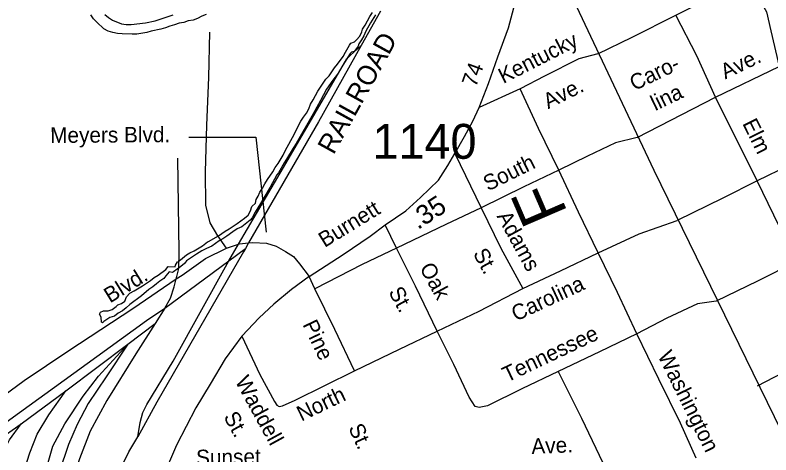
# Model space of a CAD drawing. Extents: x 1945482 to 2853149, y 66427 to 1015778.
# Drawn here: x 2316481 to 2319673, y 167562 to 169421 of the extents above; entities that cross this region are included whole.
import ezdxf

# ---------------------------------------------------------------- set-up
doc = ezdxf.new("R2010")
doc.units = 0
for name, color, linetype in [('Old_Level_10', 7, 'Continuous'), ('Old_Level_11', 7, 'Continuous'), ('Old_Level_14', 7, 'Continuous'), ('Old_Level_17', 7, 'Continuous'), ('Old_Level_22', 7, 'Continuous'), ('Old_Level_28', 7, 'Continuous'), ('Old_Level_32', 7, 'Continuous'), ('Old_Level_35', 7, 'Continuous'), ('Old_Level_44', 7, 'Continuous'), ('Old_Level_60', 7, 'Continuous'), ('Old_Level_8', 7, 'Continuous')]:
    doc.layers.add(name, color=color, linetype=linetype)

msp = doc.modelspace()

# ---------------------------------------------------------------- linework, layer by layer
at = {"layer": 'Old_Level_10'}
msp.add_lwpolyline([(2317215, 168904.9), (2317498.2, 168904.9), (2317541.8, 168503.9)], dxfattribs=at)
at = {"layer": 'Old_Level_28'}
msp.add_lwpolyline([(2322246.4, 162459.6), (2322208.4, 162536), (2321590.4, 163847.8), (2320784, 165495), (2319717.6, 167662.6), (2319180.2, 168765.1), (2318767.5, 169639.2), (2318738.6, 169748.5)], dxfattribs=at)
at = {"layer": 'Old_Level_32'}
msp.add_lwpolyline([(2317722.7, 168315.8), (2317867, 168409.4), (2317980.2, 168486.1), (2318044.2, 168534.6), (2318132.1, 168593.9), (2318193.9, 168650.5), (2318268.8, 168723.3), (2318308.3, 168785), (2318338.5, 168836.4), (2318379.6, 168907.9), (2318415.1, 168973.3), (2318440.7, 169030.4), (2318480.7, 169132.1), (2318520.2, 169245.6), (2318565.6, 169367.5), (2318593.2, 169472.6), (2318657.8, 169615), (2318701.9, 169728.7), (2318738.6, 169748.5)], dxfattribs=at)
at = {"layer": 'Old_Level_35'}
for p, q in [((2319439.3, 169073.9), (2319708.2, 169204.6)), ((2318613.9, 169109.2), (2318440.7, 169030.4)), ((2319108, 168904.6), (2319439.3, 169073.9)), ((2319615.4, 168720.8), (2319439.3, 169073.9)), ((2319959.1, 168886.4), (2319615.4, 168720.8)), ((2318338.5, 168836.4), (2318449.6, 168606.4)), ((2318092.1, 168436.4), (2318044.2, 168534.6)), ((2317374, 168435.9), (2317425, 168452.7)), ((2317746.7, 168264.5), (2317722.7, 168315.8))]:
    msp.add_line(p, q, dxfattribs=at)
for points in [[(2319271.7, 169421.4), (2319422.5, 169499.2), (2319508.8, 169542.7), (2319559, 169540.7), (2319598.1, 169516.3), (2319627.4, 169481.4), (2319655.1, 169434.6), (2319672.4, 169355.2), (2319708.2, 169204.6)], [(2318942.1, 169258.3), (2319087.3, 169328.1), (2319271.7, 169421.4)], [(2319439.3, 169073.9), (2319360.5, 169249), (2319271.7, 169421.4)], [(2317374, 168435.9), (2317337.8, 168488.6), (2317305.8, 168543.5), (2317286.7, 168618.5), (2317285.1, 168758.6), (2317291.4, 168956.7), (2317299.5, 169157.3), (2317303.7, 169349.4)], [(2318942.1, 169258.3), (2318862.8, 169237.2), (2318717.7, 169163.5), (2318613.9, 169109.2)], [(2318777.4, 168765.5), (2318692.3, 168942.3), (2318613.9, 169109.2)], [(2319108, 168904.6), (2319017, 168881.3), (2318899.2, 168824.4), (2318777.4, 168765.5)], [(2318777.4, 168765.5), (2318630.2, 168695.6), (2318449.6, 168606.4)], [(2318943.2, 168415.9), (2318860.2, 168588.9), (2318777.4, 168765.5)], [(2319615.4, 168720.8), (2319470.4, 168646.8), (2319277.8, 168553.2)], [(2319780.9, 168379.2), (2319685.2, 168575.6), (2319615.4, 168720.8)], [(2318449.6, 168606.4), (2318300.5, 168536.5), (2318092.1, 168436.4)], [(2318449.6, 168606.4), (2318532.2, 168435.8), (2318625.3, 168265.5)], [(2318943.2, 168415.9), (2319116.3, 168496.9), (2319277.8, 168553.2)], [(2317425, 168452.7), (2317429.4, 168454.2), (2317467.6, 168458.4)], [(2317467.6, 168458.4), (2317485, 168460.3), (2317543.2, 168456.7), (2317583.7, 168444.2), (2317622.7, 168421.8), (2317657.3, 168401.1), (2317682.8, 168370.3), (2317722.7, 168315.8)], [(2317161.9, 168305.7), (2317186.5, 168322.5), (2317285.8, 168392.4), (2317374, 168435.9)], [(2318092.1, 168436.4), (2317946.8, 168366.7), (2317746.7, 168264.5)], [(2318264.2, 168085.2), (2318172.6, 168275.5), (2318092.1, 168436.4)], [(2318625.3, 168265.5), (2318784.1, 168339.7), (2318943.2, 168415.9)], [(2319106.7, 168074.5), (2319026, 168249.2), (2318943.2, 168415.9)], [(2319780.9, 168379.2), (2319616.2, 168296.5), (2319441.6, 168211.8)], [(2317722.7, 168315.8), (2317649.1, 168260.7), (2317573.4, 168199.9), (2317511.7, 168141.4), (2317438.6, 168064.3)], [(2315951.1, 167346.6), (2315975, 167388.4), (2316008.6, 167443.6), (2316060.3, 167505.7), (2316199.5, 167629.3), (2316341, 167744.9), (2316519.9, 167876), (2316708.8, 168003.6), (2316977.8, 168180.3), (2317161.9, 168305.7)], [(2317914.7, 167917.1), (2317831.7, 168092), (2317746.7, 168264.5)], [(2318264.2, 168085.2), (2318441, 168170.3), (2318625.3, 168265.5)], [(2319441.6, 168211.8), (2319364, 168200.5), (2319234.4, 168139.6), (2319106.7, 168074.5)], [(2317438.6, 168064.3), (2317368.6, 167967.7), (2317304.5, 167861.1), (2317244.5, 167760.6), (2317162.8, 167603.4), (2317102.4, 167462.9)], [(2317438.6, 168064.3), (2317515.3, 167901.3), (2317577.5, 167787.9), (2317586.4, 167772.2), (2317596.4, 167766.6), (2317610.4, 167769.2), (2317663.6, 167793.3), (2317914.7, 167917.1)], [(2317914.7, 167917.1), (2318105.1, 168008.6), (2318264.2, 168085.2)], [(2318775, 167915.3), (2318622, 167841), (2318476.9, 167769.3), (2318441, 167762), (2318424.8, 167767.3), (2318399.3, 167806.3), (2318333.8, 167943.8), (2318264.2, 168085.2)], [(2319106.7, 168074.5), (2318949.9, 167998.1), (2318775, 167915.3)], [(2319357.6, 167548.2), (2319291.7, 167695.6), (2319200.3, 167882), (2319106.7, 168074.5)], [(2319953.2, 168022), (2319794.1, 167945.5), (2319615.7, 167852.4)], [(2318775, 167915.3), (2318872.8, 167717), (2318964.2, 167528.7)]]:
    msp.add_lwpolyline(points, dxfattribs=at)
at = {"layer": 'Old_Level_44'}
for p, q in [((2318024.6, 169438), (2317942.3, 169292.6)), ((2317384, 168382.5), (2317454.1, 168435.1)), ((2317114, 168181.8), (2317384, 168382.5)), ((2317114, 168181.8), (2317072.5, 168118.1)), ((2316957.9, 168029.5), (2317072.5, 168118.1)), ((2316695.5, 167833.1), (2316957.9, 168029.5)), ((2316507.1, 167693.4), (2316695.5, 167833.1)), ((2316397.9, 167617.2), (2316507.1, 167693.4))]:
    msp.add_line(p, q, dxfattribs=at)
for points in [[(2317384, 168382.5), (2317425, 168452.7), (2317614.5, 168777.5), (2317882.5, 169236.4), (2317895.8, 169250.7), (2317942.3, 169292.6)], [(2317942.3, 169292.6), (2317763.1, 168969.5), (2317467.6, 168458.4), (2317454.1, 168435.1)], [(2317114, 168181.8), (2317138.2, 168224.7), (2317152.4, 168273.2), (2317161.9, 168305.7), (2317164.8, 168315.7), (2317173.3, 168350.2), (2317174.5, 168420.1), (2317169, 168816)], [(2317454.1, 168435.1), (2317445.5, 168420.2), (2317079.8, 167784.3), (2316999.3, 167639)], [(2316999.3, 167639), (2317009, 167699.4), (2317021.4, 167741.9), (2317037.9, 167774.4), (2317148.7, 167959), (2317384, 168382.5)], [(2316170.5, 167500.2), (2316458.5, 167711.5), (2316728.7, 167908.2), (2317035.9, 168130.4), (2317114, 168181.8)], [(2317072.5, 168118.1), (2316991.6, 167988.9), (2316869.2, 167791.7), (2316798.4, 167662.9), (2316752.9, 167545.2), (2316715.7, 167423.6), (2316685.4, 167284.3), (2316660.7, 167145.5), (2316657.8, 167069.2), (2316656.6, 166901.1)], [(2316615.9, 167215.6), (2316607.7, 167325.2), (2316609.1, 167387.3), (2316610.2, 167459.5), (2316621.6, 167529.9), (2316640.8, 167598.9), (2316691.3, 167692.8), (2316768.7, 167809.7), (2316833.3, 167894.3), (2316957.9, 168029.5)], [(2316957.9, 168029.5), (2316865.2, 167891.6), (2316789.9, 167778.7), (2316743.2, 167690.9), (2316706.5, 167605.4), (2316667.1, 167489.6), (2316643.1, 167390.9), (2316630.4, 167306), (2316615.9, 167215.6)], [(2316787.1, 165517.7), (2316721.7, 165653.3), (2316692.4, 165740.1), (2316659.7, 165910.8), (2316631.4, 166169.9), (2316544.5, 166798.6), (2316497.8, 167223), (2316495.8, 167325), (2316496.9, 167395), (2316511.9, 167473.7), (2316543.8, 167570.8), (2316574.8, 167650.1), (2316623.7, 167732.1), (2316695.5, 167833.1)], [(2316554, 165696.5), (2316471.6, 166367.7), (2316381.8, 167120.3), (2316374.4, 167258.2), (2316370.5, 167305.9), (2316371.2, 167388), (2316390.4, 167458.7), (2316411.8, 167521.6), (2316435.4, 167580.6), (2316457.6, 167625.4), (2316507.1, 167693.4)], [(2317611.8, 164650.1), (2317384.3, 165128.9), (2317277.7, 165353.3), (2317120.2, 165693), (2316994, 165956.1), (2316902.1, 166154.7), (2316896.6, 166167.7), (2316835.8, 166311.9), (2316793.4, 166422.4), (2316772.1, 166503.7), (2316758.7, 166593), (2316753, 166736.9), (2316747.5, 166876.8), (2316759.4, 166983.3), (2316776.8, 167097.9), (2316792.3, 167162.5), (2316820.8, 167247.6), (2316854.8, 167349.1), (2316902.5, 167455), (2316961.7, 167575.5), (2316999.3, 167639)]]:
    msp.add_lwpolyline(points, dxfattribs=at)
at = {"layer": 'Old_Level_60'}
for points in [[(2317759.5, 169099.2), (2317793.5, 169150.1), (2317808, 169164.4), (2317829.7, 169198.5), (2317842.7, 169214.1), (2317866.5, 169247), (2317877.2, 169264.9), (2317893.5, 169294.9), (2317899.5, 169303), (2317915.2, 169308.3), (2317922.5, 169317), (2317936.7, 169331.8), (2317945.7, 169350.1), (2317948, 169361.9), (2317960, 169378.8), (2317970.2, 169396.8), (2317979, 169415.4), (2317991.2, 169431.9)], [(2317288.7, 169424), (2317270, 169416.3), (2317251.7, 169407.2), (2317232.7, 169400.2), (2317212.7, 169396.6), (2317193.5, 169390.5), (2317173.5, 169387.1), (2317154.5, 169379.6), (2317134.7, 169374.7), (2317116, 169367), (2317096.5, 169361.3), (2317056.5, 169353.5), (2317037, 169347.8), (2316995.7, 169341.4), (2316975.2, 169341), (2316934, 169342.4), (2316914, 169343.9), (2316893.7, 169347.8), (2316873.7, 169352.9), (2316856, 169362.8), (2316826.5, 169391.2), (2316812.7, 169405.9), (2316800.5, 169422)], [(2318003.7, 169422.8), (2317982.2, 169388.3), (2317962, 169353.1), (2317953.5, 169334.2), (2317944, 169316.5), (2317933.2, 169299.4), (2317929.5, 169290.5), (2317913, 169267.5), (2317901.7, 169264.8), (2317896.7, 169258.7), (2317865.5, 169209.9), (2317847, 169177.8), (2317823, 169146.8), (2317796.5, 169108.8), (2317771.5, 169060.1), (2317740.2, 169003.9), (2317668.2, 168879.1), (2317655.5, 168859.3), (2317627.7, 168812.1), (2317617, 168797), (2317594, 168754.4), (2317586.7, 168745.5), (2317558.5, 168693.3), (2317517.2, 168624.3), (2317494.5, 168588), (2317482, 168564.5), (2317473.7, 168554), (2317439, 168525.9), (2317419.5, 168517.1), (2317400.2, 168504.7), (2317375.2, 168486.4), (2317358, 168475.2), (2317343, 168467), (2317311.7, 168445.2), (2317290, 168434.3), (2317269.5, 168425.2), (2317247.5, 168411.3), (2317204.7, 168381.8), (2317196.5, 168371.3), (2317180.7, 168358.7), (2317150, 168335.4), (2317144, 168333.5), (2317132.2, 168335.8), (2317117.5, 168318.7), (2317109.5, 168307.5), (2317092.5, 168296.8), (2317078.5, 168285.9), (2317063.5, 168272.8), (2317046.5, 168261.1), (2317015.2, 168235.2), (2316965.2, 168198.5), (2316950.5, 168183.7), (2316934.2, 168171.6), (2316916.7, 168161.6), (2316900.5, 168149.2), (2316881.5, 168142.3), (2316864, 168132.2), (2316855.5, 168126.2), (2316850, 168121), (2316845.5, 168123.5), (2316844.7, 168143.7), (2316837.7, 168156.8), (2316842.5, 168165.1), (2316854, 168170.7), (2316874.5, 168171.1)], [(2316859.7, 169423.7), (2316875.2, 169410.9), (2316892.2, 169399.4), (2316930.2, 169383.9), (2316950.2, 169381.1), (2316971, 169381.3), (2317032.5, 169388.4), (2317072.2, 169397.6), (2317149.5, 169422.2)], [(2316874.5, 168171.1), (2316891.5, 168176.2), (2316907.5, 168188.9), (2316915, 168197), (2316930, 168201.8), (2316944.5, 168211.7), (2316952.2, 168230.2), (2316965.5, 168245.8), (2316983.7, 168255.4), (2317018.7, 168277), (2317052.7, 168298.8), (2317068.5, 168311.4), (2317085.7, 168321.4), (2317117.7, 168346.4), (2317128, 168358.3), (2317157.2, 168357.5), (2317159, 168364.1), (2317167.7, 168377.8), (2317172.7, 168380.2), (2317180.2, 168386.2), (2317204.5, 168407.4), (2317219, 168416.8), (2317237.5, 168424.2), (2317272.5, 168445.6), (2317293.7, 168463.2), (2317298, 168464.8), (2317340, 168488.5), (2317368, 168508.1), (2317385.5, 168518.2), (2317419.2, 168541), (2317449.7, 168563.1), (2317465, 168576.2), (2317475.2, 168593.8), (2317481.5, 168612.8), (2317496, 168626.9), (2317499, 168641.2), (2317508, 168655.3), (2317515.5, 168673.5), (2317526.7, 168690.4), (2317536, 168708.1), (2317546.7, 168725.8), (2317569.7, 168759.4), (2317580.2, 168777), (2317592.7, 168793.4), (2317613.2, 168828.6), (2317622.2, 168847), (2317661, 168919.5), (2317669.5, 168938.1), (2317688.7, 168973.5), (2317700, 168990.5), (2317712.5, 169007.2), (2317721.5, 169025.8), (2317729, 169045.1), (2317740, 169062.6), (2317759.5, 169099.2)]]:
    msp.add_lwpolyline(points, dxfattribs=at)

# ---------------------------------------------------------------- texts
at = {"layer": 'Old_Level_10'}
for s, height, rotation, p in [('Kentucky', 65.62, 26.9205, (2318543.2, 169130.1)), ('Ave.', 65.62, 25.9346, (2319480.6, 169148.7)), ('Caro-', 65.62, 25.709, (2319096.6, 169100.1)), ('Ave.', 65.62, 26.6877, (2318732.6, 169023.2)), ('lina', 65.62, 25.709, (2319184.9, 169015.1)), ('Elm', 65.62, 296.1294, (2319551.6, 168963.8)), ('Meyers Blvd.', 65.617, 0.3646, (2316629.5, 168880.9)), ('South', 65.62, 26.285, (2318478.8, 168675.7)), ('Adams', 65.62, 298.6578, (2318514.2, 168571.3)), ('St.', 65.62, 298.6578, (2318413.4, 168413.8)), ('Blvd.', 65.62, 31.6383, (2316882.2, 168201.9)), ('Oak', 65.62, 298.6578, (2318187.7, 168353)), ('Carolina', 65.62, 25.0417, (2318596.4, 168125.3)), ('St.', 65.62, 298.6578, (2318056.5, 168251.5)), ('Pine', 65.62, 295.4006, (2317694.2, 168113.8)), ('Tennessee', 65.62, 25.3112, (2318558.5, 167867.4)), ('Washington', 65.62, 296.3173, (2319193.7, 167982.2)), ('Waddell', 65.62, 298.7668, (2317408.4, 167873.9)), ('North', 65.62, 25.6862, (2317690.7, 167702)), ('St.', 65.62, 298.7668, (2317359.9, 167723.6)), ('St.', 65.62, 294.5796, (2317887.6, 167676.7)), ('Ave.', 65.62, 2.2657, (2318663, 167566)), ('Sunset', 65.62, 1.107, (2317246.2, 167517.8))]:
    msp.add_text(s, height=height, rotation=rotation, dxfattribs=at).set_placement(p)
at = {"layer": 'Old_Level_11'}
for s, rotation, p in [('74', 69.8595, (2318427.4, 169113.7)), ('Burnett', 31.6383, (2317788.7, 168436.9))]:
    msp.add_text(s, height=65.62, rotation=rotation, dxfattribs=at).set_placement(p)
at = {"layer": 'Old_Level_14'}
msp.add_text('RAILROAD', height=82.02, rotation=61.0416, dxfattribs=at).set_placement((2317826.3, 168828))
at = {"layer": 'Old_Level_17'}
msp.add_text('.35', height=82.02, rotation=32.9861, dxfattribs=at).set_placement((2318182.4, 168512.5))
at = {"layer": 'Old_Level_22'}
msp.add_text('F', height=196.8, rotation=113.3153, dxfattribs=at).set_placement((2318816.8, 168585.7))
at = {"layer": 'Old_Level_8'}
msp.add_text('1140', height=147.64, dxfattribs=at).set_placement((2317990.8, 168813.8))

doc.saveas('drawing.dxf')
